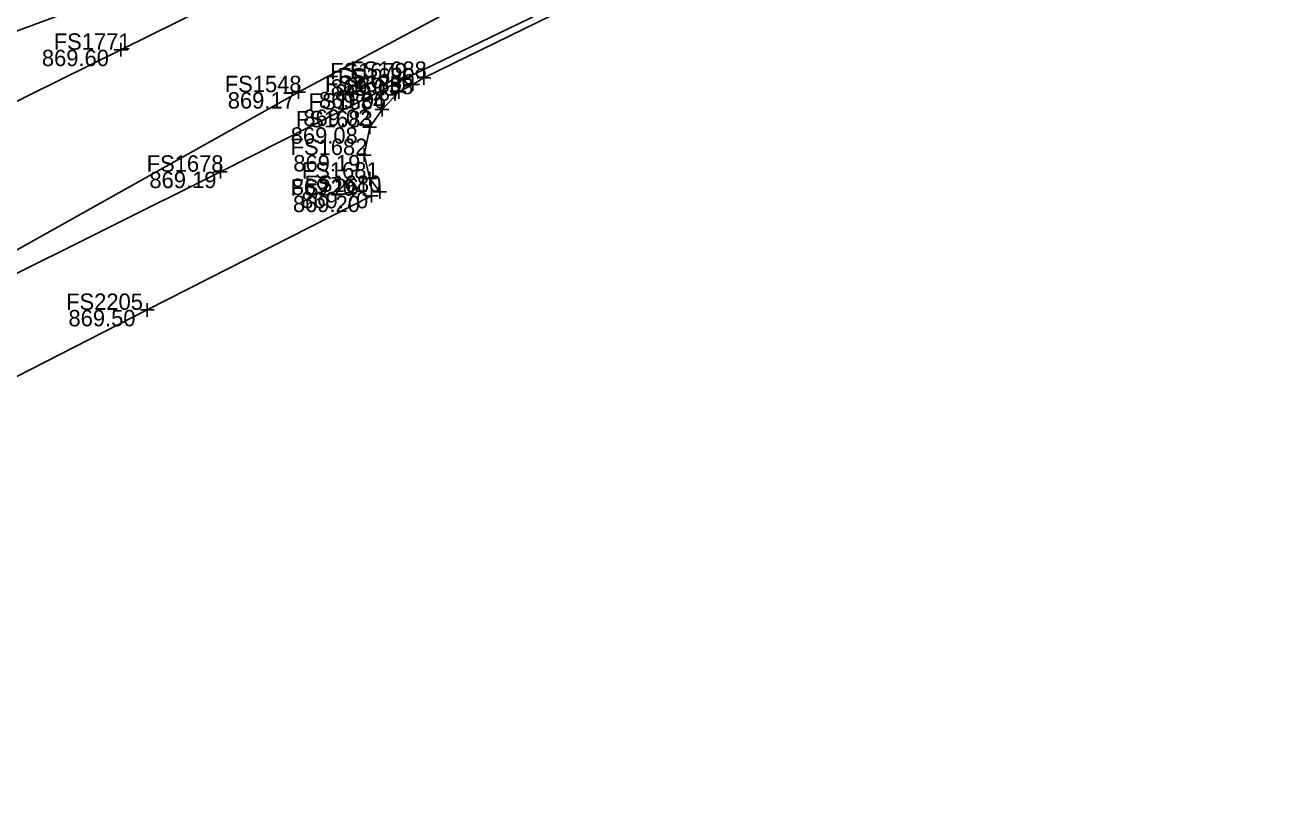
# Model space of a CAD drawing. Extents: x 1479420 to 1479833, y 379731 to 380103.
# Drawn here: x 1479739 to 1479831.6, y 379912.2 to 379969.5 of the extents above; entities that cross this region are included whole.
import ezdxf

# ---------------------------------------------------------------- set-up
doc = ezdxf.new("R2010")
doc.units = 0
for name, color, linetype in [('PM_X_CL_Double_Solid', 7, 'Continuous'), ('PV_X_Curb', 7, 'Continuous'), ('PV_X_Walk', 7, 'Continuous'), ('SV_X_Shot_Marker', 7, 'Continuous'), ('SV_X_Text_Elevation', 7, 'Continuous'), ('SV_X_Text_Name', 7, 'Continuous'), ('UT_X_Sanitary_Line', 7, 'Continuous'), ('UT_X_Water', 7, 'Continuous')]:
    doc.layers.add(name, color=color, linetype=linetype)

msp = doc.modelspace()

# ---------------------------------------------------------------- linework, layer by layer
at = {"layer": 'PM_X_CL_Double_Solid'}
msp.add_lwpolyline([(1479687.377, 379938.814), (1479706.5, 379948.023), (1479725.914, 379957.781), (1479746.012, 379967.724), (1479779.432, 379984.272), (1479805.773, 379996.992), (1479815.711, 380001.699)], dxfattribs=at)
at = {"layer": 'PV_X_Curb'}
for points in [[(1479695.142, 379911.53), (1479695.083, 379915.321), (1479695.466, 379917.321), (1479696.046, 379920.608), (1479697.317, 379923.298), (1479700.059, 379927.556), (1479702.833, 379930.769), (1479705.862, 379933.571), (1479707.032, 379934.346), (1479708.061, 379934.876), (1479711.183, 379937.553), (1479719.99, 379942.117), (1479736.739, 379950.532), (1479753.296, 379958.795), (1479766.716, 379965.563), (1479785.836, 379974.829), (1479802.25, 379983.054), (1479831.407, 379997.252)], [(1479764.96, 379957.314), (1479764.231, 379958.29), (1479763.83, 379960.018), (1479764.227, 379962.046), (1479765.13, 379963.344), (1479766.358, 379964.635), (1479767.372, 379965.186), (1479768.198, 379965.667), (1479786.067, 379974.436), (1479802.593, 379982.624), (1479831.64, 379996.732)]]:
    msp.add_lwpolyline(points, dxfattribs=at)
at = {"layer": 'PV_X_Walk'}
msp.add_lwpolyline([(1479764.347, 379957.039), (1479747.939, 379948.677), (1479730.885, 379939.972), (1479715.004, 379931.947)], dxfattribs=at)
at = {"layer": 'SV_X_Shot_Marker'}
for p, q in [((1479746.012, 379968.224), (1479746.012, 379967.224)), ((1479745.512, 379967.724), (1479746.512, 379967.724)), ((1479746.012, 379967.724), (1479746.012, 379967.724)), ((1479766.216, 379965.563), (1479767.216, 379965.563)), ((1479766.716, 379966.063), (1479766.716, 379965.063)), ((1479766.716, 379965.563), (1479766.716, 379965.563)), ((1479767.372, 379965.686), (1479767.372, 379964.686)), ((1479767.698, 379965.667), (1479768.698, 379965.667)), ((1479768.198, 379966.167), (1479768.198, 379965.167)), ((1479768.198, 379965.667), (1479768.198, 379965.667)), ((1479758.521, 379964.62), (1479759.521, 379964.62)), ((1479759.021, 379965.12), (1479759.021, 379964.12)), ((1479759.021, 379964.62), (1479759.021, 379964.62)), ((1479765.858, 379964.635), (1479766.858, 379964.635)), ((1479766.358, 379965.135), (1479766.358, 379964.135)), ((1479766.358, 379964.635), (1479766.358, 379964.635)), ((1479766.872, 379965.186), (1479767.872, 379965.186)), ((1479767.372, 379965.186), (1479767.372, 379965.186)), ((1479765.13, 379963.844), (1479765.13, 379962.844)), ((1479764.227, 379962.546), (1479764.227, 379961.546)), ((1479764.63, 379963.344), (1479765.63, 379963.344)), ((1479765.13, 379963.344), (1479765.13, 379963.344)), ((1479763.727, 379962.046), (1479764.727, 379962.046)), ((1479764.227, 379962.046), (1479764.227, 379962.046)), ((1479763.33, 379960.018), (1479764.33, 379960.018)), ((1479763.83, 379960.518), (1479763.83, 379959.518)), ((1479763.83, 379960.018), (1479763.83, 379960.018)), ((1479752.796, 379958.795), (1479753.796, 379958.795)), ((1479753.296, 379959.295), (1479753.296, 379958.295)), ((1479753.296, 379958.795), (1479753.296, 379958.795)), ((1479764.231, 379958.79), (1479764.231, 379957.79)), ((1479763.731, 379958.29), (1479764.731, 379958.29)), ((1479764.231, 379958.29), (1479764.231, 379958.29)), ((1479763.847, 379957.039), (1479764.847, 379957.039)), ((1479764.347, 379957.539), (1479764.347, 379956.539)), ((1479764.347, 379957.039), (1479764.347, 379957.039)), ((1479764.46, 379957.314), (1479765.46, 379957.314)), ((1479764.96, 379957.814), (1479764.96, 379956.814)), ((1479764.96, 379957.314), (1479764.96, 379957.314)), ((1479747.439, 379948.677), (1479748.439, 379948.677)), ((1479747.939, 379949.177), (1479747.939, 379948.177)), ((1479747.939, 379948.677), (1479747.939, 379948.677))]:
    msp.add_line(p, q, dxfattribs=at)
at = {"layer": 'UT_X_Sanitary_Line'}
msp.add_lwpolyline([(1479514.622, 379866.87), (1479542.109, 379880.195), (1479565.169, 379891.725), (1479588.442, 379902.577), (1479600.276, 379909.045), (1479620.421, 379921.063), (1479621.963, 379921.485), (1479624.647, 379923.417), (1479645.234, 379932.512), (1479652.585, 379935.616), (1479664.157, 379939.675), (1479679.103, 379944.837), (1479710.112, 379956.448), (1479736.037, 379968.233), (1479798.147, 379991.168), (1479820.4, 379999.933), (1479823.042, 380000.22)], dxfattribs=at)
at = {"layer": 'UT_X_Water'}
msp.add_lwpolyline([(1479653.917, 379883.075), (1479656.453, 379885.901), (1479682.649, 379913.582), (1479686.182, 379917.14), (1479686.736, 379917.656), (1479692.788, 379923.268), (1479699.703, 379929.77), (1479707.876, 379935.91), (1479714.6, 379939.488), (1479720.618, 379942.792), (1479734.686, 379951.003), (1479759.021, 379964.62), (1479771.505, 379971.304), (1479799.27, 379984.838)], dxfattribs=at)

# ---------------------------------------------------------------- texts
at = {"layer": 'SV_X_Text_Elevation'}
for s, p in [('869.60', (1479740.23, 379966.524)), ('869.01', (1479761.377, 379964.363)), ('869.38', (1479762.51, 379964.467)), ('869.17', (1479753.835, 379963.42)), ('869.06', (1479760.51, 379963.435)), ('869.37', (1479761.694, 379963.986)), ('869.02', (1479759.367, 379962.144)), ('869.08', (1479758.445, 379960.846)), ('869.19', (1479758.634, 379958.818)), ('869.19', (1479748.1, 379957.595)), ('869.26', (1479758.515, 379957.09)), ('869.20', (1479758.602, 379955.839)), ('869.70', (1479759.215, 379956.114)), ('869.50', (1479742.176, 379947.477))]:
    msp.add_text(s, height=1.2, dxfattribs=at).set_placement(p)
at = {"layer": 'SV_X_Text_Name'}
for s, p in [('FS1771', (1479741.099, 379967.724)), ('FS1679', (1479761.322, 379965.563)), ('FS1686', (1479761.893, 379965.186)), ('FS1688', (1479762.785, 379965.667)), ('FS1548', (1479753.617, 379964.62)), ('FS1685', (1479760.954, 379964.635)), ('FS1684', (1479759.736, 379963.344)), ('FS1683', (1479758.823, 379962.046)), ('FS1682', (1479758.436, 379960.018)), ('FS1678', (1479747.902, 379958.795)), ('FS1681', (1479759.261, 379958.29)), ('FS2204', (1479758.423, 379957.039)), ('FS1680', (1479759.452, 379957.314)), ('FS2205', (1479742.006, 379948.677))]:
    msp.add_text(s, height=1.2, dxfattribs=at).set_placement(p)

doc.saveas('drawing.dxf')
